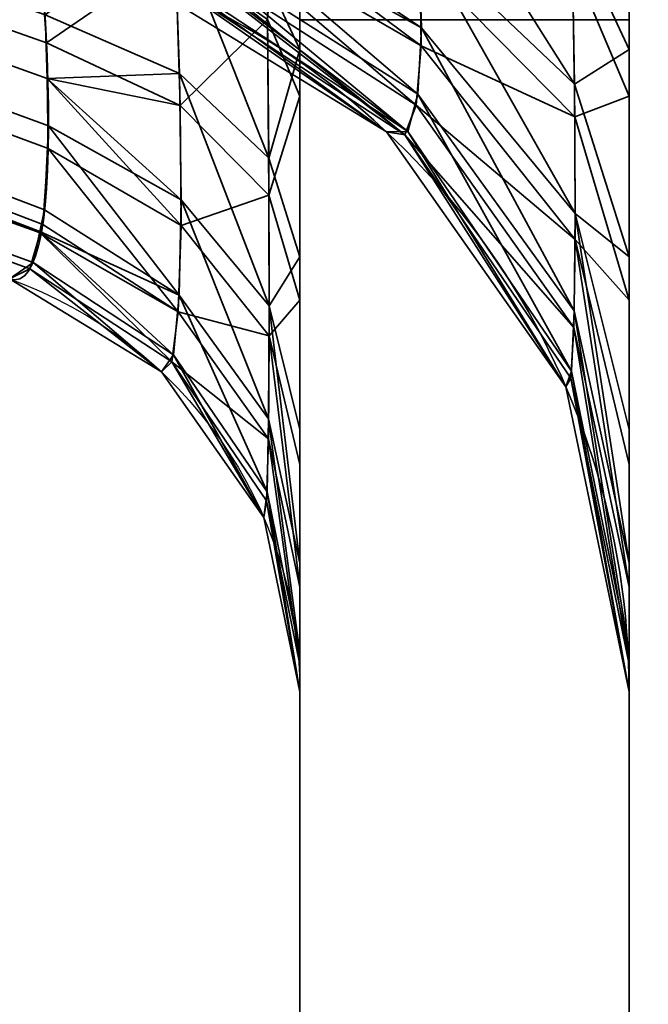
# Model space of a CAD drawing. Header units: millimetres. Extents: x -603 to 3703, y -120 to 193.
# Tile 281 of 656: x 1009.61 to 1011.04, y -42.69 to -40.45. Entities that reach past the tile are written whole.
import ezdxf

# ---------------------------------------------------------------- set-up
doc = ezdxf.new("R2010")
doc.units = ezdxf.units.MM
doc.layers.add('152', color=7, linetype='Continuous', true_color=0xffffff)

# ---------------------------------------------------------------- blocks, each defined once
blk = doc.blocks.new('UG_SURFACE_087')
at = {"layer": '152', "color": 252, "linetype": 'Continuous', "lineweight": 35}
for points in [[(1011, -46.92, 2022.5), (1011, 14.42, 2022.5), (1011, 14.42, -7), (1011, -46.92, -7)], [(1011, 14.42, 2022.5), (1011, -46.92, 2022.5), (1012.5, -46.92, 2020.9999), (1012.5, 14.42, 2020.9999)], [(1012.5, 14.42, -7), (1012.5, -46.92, -7), (1011, -46.92, -7), (1011, 14.42, -7)]]:
    blk.add_3dface(points, dxfattribs=at)
blk = doc.blocks.new('UG_SURFACE_088')
at = {"layer": '152', "color": 252, "linetype": 'Continuous', "lineweight": 35}
for points in [[(1011, -46.92, 2022.5), (1011, 14.42, 2022.5), (1011, 14.42, -7), (1011, -46.92, -7)], [(1011, 14.42, 2022.5), (1011, -46.92, 2022.5), (1012.5, -46.92, 2020.9999), (1012.5, 14.42, 2020.9999)], [(1012.5, 14.42, -7), (1012.5, -46.92, -7), (1011, -46.92, -7), (1011, 14.42, -7)]]:
    blk.add_3dface(points, dxfattribs=at)
blk = doc.blocks.new('UG_SURFACE_089')
at = {"layer": '152', "color": 252, "linetype": 'Continuous', "lineweight": 35}
for points in [[(1011, -46.92, 2022.5), (1989, -46.92, 2022.5), (1989, 14.42, 2022.5), (1011, 14.42, 2022.5)], [(1011, -46.92, 2022.5), (1011, 14.42, 2022.5), (1012.5, 14.42, 2020.9999), (1012.5, -46.92, 2020.9999)], [(957.5, -35, 2076), (957.5, -46.92, 2076), (2042.5, -46.92, 2076), (2042.5, -35, 2076)], [(959, -35, 2074.5001), (2040.9999, -35, 2074.5001), (2040.9999, -46.92, 2074.5001), (959, -46.92, 2074.5001)]]:
    blk.add_3dface(points, dxfattribs=at)
blk = doc.blocks.new('UG_SURFACE_091')
at = {"layer": '152', "color": 252, "linetype": 'Continuous', "lineweight": 35}
for points in [[(1010.25, -17.25, 1169.5381), (1010.25, -45.7122, 1169.5381), (1010.25, -19.4048, 1173.1852), (1010.25, -18.9952, 1172.8877)], [(1010.25, -45.7122, 1169.5381), (1010.25, -17.25, 1169.5381), (1010.25, -17.25, 1166.2939), (1010.25, -39.3478, 1166.2939)], [(1010.25, -18.7531, 1007.1909), (1010.25, -19.2157, 1006.9851), (1010.25, -40.6226, 1014.0123), (1010.25, -39.4812, 1013.7091)], [(1010.25, -40.6226, 1014.0123), (1010.25, -19.2157, 1006.9851), (1010.25, -19.5545, 1006.6088)], [(1011, -45.8491, 1169.1622), (1011, -19.2197, 1169.1622), (1011, -19.3011, 1172.2006), (1011, -19.9638, 1172.682)], [(1011, -39.3478, 1166.2939), (1011, -19.2197, 1166.2939), (1011, -19.2197, 1169.1622), (1011, -45.8491, 1169.1622)], [(1010.25, -19.658, 1173.6238), (1010.25, -19.4048, 1173.1852), (1010.25, -45.7122, 1169.5381)], [(1010.25, -19.5545, 1174.6088), (1010.25, -19.7109, 1174.1272), (1010.25, -45.7122, 1169.5381), (1010.25, -40.4485, 1184)], [(1010.25, -40.6226, 1014.0123), (1010.25, -19.5545, 1006.6088), (1010.25, -19.7109, 1006.1272), (1010.25, -45.3736, 1014.5735)], [(1010.25, -45.7122, 1169.5381), (1010.25, -19.7109, 1174.1272), (1010.25, -19.658, 1173.6238)], [(1010.25, -19.7109, 1006.1272), (1010.25, -19.658, 1005.6237), (1010.25, -40.4485, 996), (1010.25, -47, 1014.0001)], [(1010.25, -19.7109, 1006.1272), (1010.25, -47, 1014.0001), (1010.25, -47, 1014.25), (1010.25, -45.3736, 1014.5735)], [(1011, -19.9638, 1172.682), (1011, -20.3733, 1173.3913), (1011, -45.8491, 1169.1622)], [(1011, -40.4485, 1184), (1011, -45.8491, 1169.1622), (1011, -20.4589, 1174.2059), (1011, -20.2058, 1174.9848)], [(1011, -20.3733, 1173.3913), (1011, -20.4589, 1174.2059), (1011, -45.8491, 1169.1622)], [(1011, -20.3733, 1005.3914), (1011, -20.4589, 1006.2059), (1011, -47, 1014.0001), (1011, -40.4485, 996)], [(1011, -45.3736, 1014.5735), (1011, -20.4589, 1006.2059), (1011, -40.0742, 1013.7997)], [(1011, -45.3736, 1014.5735), (1011, -47, 1014.25), (1011, -47, 1014.0001), (1011, -20.4589, 1006.2059)], [(1009.6514, -40.198, 1014.8238), (1009.6726, -40.5016, 1015.0163), (996.0669, -35.6956, 1019.2667)], [(996.0669, -35.6956, 1019.2667), (1009.6639, -40.9151, 1015.5689), (1009.6583, -40.9346, 1015.6351)], [(996.0669, -35.6956, 1019.2667), (1009.6741, -40.5829, 1015.1013), (1009.6767, -40.7418, 1015.2674)], [(1009.6767, -40.7418, 1015.2674), (1009.6639, -40.9151, 1015.5689), (996.0669, -35.6956, 1019.2667)], [(1009.6583, -40.9346, 1015.6351), (996.0955, -36.0625, 1019.7905), (996.0669, -35.6956, 1019.2667)], [(1009.6726, -40.5016, 1015.0163), (1009.6741, -40.5829, 1015.1013), (996.0669, -35.6956, 1019.2667)], [(996.0669, -35.6956, 1160.7332), (1009.6684, -40.8817, 1164.5039), (1009.6773, -40.6908, 1164.7969)], [(996.0669, -35.6956, 1160.7332), (996.0955, -36.0625, 1160.2094), (1009.6575, -40.931, 1164.3629)], [(1009.6575, -40.931, 1164.3629), (1009.6684, -40.8817, 1164.5039), (996.0669, -35.6956, 1160.7332)], [(996.0669, -35.6956, 1160.7332), (1009.6738, -40.5826, 1164.8979), (1009.6694, -40.4376, 1165.0332)], [(1009.6773, -40.6908, 1164.7969), (1009.6738, -40.5826, 1164.8979), (996.0669, -35.6956, 1160.7332)], [(996.0955, -36.0625, 1019.7905), (1009.6346, -41.0167, 1015.9144), (1009.5884, -41.0394, 1016.2971)], [(996.0955, -36.0625, 1019.7905), (1009.6583, -40.9346, 1015.6351), (1009.6346, -41.0167, 1015.9144)], [(1009.5884, -41.0394, 1163.7028), (1009.6419, -41.0022, 1164.1591), (996.0955, -36.0625, 1160.2094)], [(1009.6419, -41.0022, 1164.1591), (1009.6575, -40.931, 1164.3629), (996.0955, -36.0625, 1160.2094)], [(1010.1756, -40.3562, 1165.6972), (1010.25, -40.5162, 1166.0403), (1010.25, -39.3478, 1166.2939)], [(1010.25, -45.7122, 1169.5381), (1010.25, -39.3478, 1166.2939), (1010.25, -40.5162, 1166.0403)], [(1011, -39.3478, 1166.2939), (1011, -40.5162, 1166.0403), (1010.8697, -40.2362, 1165.4398)], [(1011, -40.5162, 1166.0403), (1011, -39.3478, 1166.2939), (1011, -45.8491, 1169.1622)], [(1010.25, -39.4812, 1013.7091), (1010.25, -40.6226, 1014.0123), (1010.1764, -40.4481, 1014.3458)], [(1010.4983, -39.9979, 1164.9288), (1010.8697, -40.2362, 1165.4398), (1010.8756, -40.5954, 1165.2396)], [(1010.8756, -40.5954, 1165.2396), (1010.52, -40.2577, 1164.798), (1010.4983, -39.9979, 1164.9288)], [(1010.8713, -40.3172, 1014.5959), (1011, -40.6226, 1014.0123), (1011, -40.0742, 1013.7997)], [(1011, -40.0742, 1013.7997), (1011, -40.6226, 1014.0123), (1011, -45.3736, 1014.5735)], [(1010.527, -40.4671, 1164.6086), (1009.9977, -40.1721, 1164.3602), (1009.9918, -40.1088, 1164.4167)], [(1009.9918, -40.1088, 1164.4167), (1010.52, -40.2577, 1164.798), (1010.527, -40.4671, 1164.6086)], [(1010.5264, -40.5084, 1015.444), (1010.523, -40.3111, 1015.241), (1009.992, -40.1091, 1015.5828)], [(1009.992, -40.1091, 1015.5828), (1009.9967, -40.201, 1015.6767), (1010.5264, -40.5084, 1015.444)], [(1010.5191, -40.6185, 1164.3671), (1009.982, -40.2774, 1164.1895), (1009.9977, -40.1721, 1164.3602)], [(1009.9977, -40.1721, 1164.3602), (1010.527, -40.4671, 1164.6086), (1010.5191, -40.6185, 1164.3671)], [(1009.6726, -40.5016, 1015.0163), (1009.6514, -40.198, 1014.8238), (1009.9666, -40.2993, 1014.6302)], [(1009.6694, -40.4376, 1165.0332), (1009.9758, -40.5711, 1165.2079), (1009.9633, -40.22, 1165.4052)], [(1009.9633, -40.22, 1165.4052), (1009.9758, -40.5711, 1165.2079), (1010.1789, -40.764, 1165.4602)], [(1010.1789, -40.764, 1165.4602), (1010.1756, -40.3562, 1165.6972), (1009.9633, -40.22, 1165.4052)], [(1009.9967, -40.201, 1015.6767), (1009.9744, -40.2946, 1015.8536), (1010.5152, -40.6436, 1015.6934)], [(1010.5152, -40.6436, 1015.6934), (1010.5264, -40.5084, 1015.444), (1009.9967, -40.201, 1015.6767)], [(1010.8756, -40.5954, 1165.2396), (1010.8697, -40.2362, 1165.4398), (1011, -40.5162, 1166.0403)], [(1010.52, -40.2577, 1164.798), (1010.8756, -40.5954, 1165.2396), (1010.8775, -40.8903, 1164.9649)], [(1010.8775, -40.8903, 1164.9649), (1010.527, -40.4671, 1164.6086), (1010.52, -40.2577, 1164.798)], [(1010.4957, -40.7033, 1164.0801), (1009.9632, -40.301, 1164.1051), (1009.982, -40.2774, 1164.1895)], [(1009.982, -40.2774, 1164.1895), (1010.5191, -40.6185, 1164.3671), (1010.4957, -40.7033, 1164.0801)], [(1009.9666, -40.2993, 1014.6302), (1009.9775, -40.6439, 1014.8485), (1009.6726, -40.5016, 1015.0163)], [(1009.9646, -40.3034, 1015.8936), (1009.923, -40.3402, 1016.0618), (1010.4891, -40.7112, 1015.981)], [(1010.4957, -40.7033, 1164.0801), (1009.9359, -40.335, 1163.9829), (1009.9632, -40.301, 1164.1051)], [(1009.9744, -40.2946, 1015.8536), (1009.9646, -40.3034, 1015.8936), (1010.4891, -40.7112, 1015.981)], [(1009.9775, -40.6439, 1014.8485), (1009.9666, -40.2993, 1014.6302), (1010.1764, -40.4481, 1014.3458)], [(1010.4891, -40.7112, 1015.981), (1010.5152, -40.6436, 1015.6934), (1009.9744, -40.2946, 1015.8536)], [(1010.523, -40.3111, 1015.241), (1010.8764, -40.6699, 1014.8178), (1010.8713, -40.3172, 1014.5959)], [(1010.8764, -40.6699, 1014.8178), (1010.523, -40.3111, 1015.241), (1010.5264, -40.5084, 1015.444)], [(1010.4476, -40.7044, 1163.7028), (1010.4476, -40.7044, 1016.2971), (1009.8423, -40.3336, 1016.2971), (1009.8423, -40.3336, 1163.7028)], [(1010.4476, -40.7044, 1163.7028), (1009.8423, -40.3336, 1163.7028), (1009.9359, -40.335, 1163.9829)], [(1009.923, -40.3402, 1016.0618), (1009.8423, -40.3336, 1016.2971), (1010.4476, -40.7044, 1016.2971)], [(1011, -40.6226, 1014.0123), (1010.8713, -40.3172, 1014.5959), (1010.8764, -40.6699, 1014.8178)], [(1010.4476, -40.7044, 1016.2971), (1010.4891, -40.7112, 1015.981), (1009.923, -40.3402, 1016.0618)], [(1009.9359, -40.335, 1163.9829), (1010.4957, -40.7033, 1164.0801), (1010.4476, -40.7044, 1163.7028)], [(1010.25, -40.5162, 1166.0403), (1010.1756, -40.3562, 1165.6972), (1010.1789, -40.764, 1165.4602)], [(1009.9758, -40.5711, 1165.2079), (1009.6694, -40.4376, 1165.0332), (1009.6738, -40.5826, 1164.8979)], [(1010.1764, -40.4481, 1014.3458), (1010.1794, -40.8489, 1014.6067), (1009.9775, -40.6439, 1014.8485)], [(1010.1794, -40.8489, 1014.6067), (1010.1764, -40.4481, 1014.3458), (1010.25, -40.6226, 1014.0123)], [(1011, -45.8491, 1169.1622), (1011, -40.4485, 1184), (1010.25, -40.4485, 1184), (1010.25, -45.7122, 1169.5381)], [(1011, -47, 1014.0001), (1010.25, -47, 1014.0001), (1010.25, -40.4485, 996), (1011, -40.4485, 996)], [(1010.8753, -41.112, 1164.6239), (1010.5191, -40.6185, 1164.3671), (1010.527, -40.4671, 1164.6086)], [(1010.527, -40.4671, 1164.6086), (1010.8775, -40.8903, 1164.9649), (1010.8753, -41.112, 1164.6239)], [(1009.6741, -40.5829, 1015.1013), (1009.6726, -40.5016, 1015.0163), (1009.9775, -40.6439, 1014.8485)], [(1010.8774, -40.9496, 1015.11), (1010.5264, -40.5084, 1015.444), (1010.5152, -40.6436, 1015.6934)], [(1010.5264, -40.5084, 1015.444), (1010.8774, -40.9496, 1015.11), (1010.8764, -40.6699, 1014.8178)], [(1010.1789, -40.764, 1165.4602), (1010.25, -40.9889, 1165.7544), (1010.25, -40.5162, 1166.0403)], [(1010.25, -43.9948, 1164.5052), (1010.25, -40.5162, 1166.0403), (1010.25, -40.9889, 1165.7544)], [(1010.25, -40.5162, 1166.0403), (1010.25, -43.9948, 1164.5052), (1010.25, -45.3736, 1165.4265), (1010.25, -45.7122, 1169.5381)], [(1011, -40.5162, 1166.0403), (1011, -40.9889, 1165.7544), (1010.8756, -40.5954, 1165.2396)], [(1011, -45.8491, 1169.1622), (1011, -45.3736, 1165.4265), (1011, -43.9948, 1164.5052), (1011, -40.5162, 1166.0403)], [(1011, -40.9889, 1165.7544), (1011, -40.5162, 1166.0403), (1011, -43.9948, 1164.5052)], [(1009.6738, -40.5826, 1164.8979), (1009.9797, -40.8594, 1164.9388), (1009.9758, -40.5711, 1165.2079)], [(1009.9758, -40.5711, 1165.2079), (1009.9797, -40.8594, 1164.9388), (1010.18, -41.1012, 1165.1425)], [(1010.18, -41.1012, 1165.1425), (1010.1789, -40.764, 1165.4602), (1009.9758, -40.5711, 1165.2079)], [(1009.6738, -40.5826, 1164.8979), (1009.6773, -40.6908, 1164.7969), (1009.9797, -40.8594, 1164.9388)], [(1009.9794, -40.9174, 1015.1343), (1009.6767, -40.7418, 1015.2674), (1009.6741, -40.5829, 1015.1013)], [(1009.6741, -40.5829, 1015.1013), (1009.9775, -40.6439, 1014.8485), (1009.9794, -40.9174, 1015.1343)], [(1010.8775, -40.8903, 1164.9649), (1010.8756, -40.5954, 1165.2396), (1011, -40.9889, 1165.7544)], [(1010.25, -40.6226, 1014.0123), (1010.25, -41.0877, 1014.3251), (1010.1794, -40.8489, 1014.6067)], [(1010.25, -45.3736, 1014.5735), (1010.25, -43.9948, 1015.4948), (1010.25, -40.6226, 1014.0123)], [(1010.25, -41.0877, 1014.3251), (1010.25, -40.6226, 1014.0123), (1010.25, -43.9948, 1015.4948)], [(1010.869, -41.2494, 1164.2244), (1010.4957, -40.7033, 1164.0801), (1010.5191, -40.6185, 1164.3671)], [(1010.5191, -40.6185, 1164.3671), (1010.8753, -41.112, 1164.6239), (1010.869, -41.2494, 1164.2244)], [(1010.8764, -40.6699, 1014.8178), (1011, -41.0877, 1014.3251), (1011, -40.6226, 1014.0123)], [(1011, -43.9948, 1015.4948), (1011, -40.6226, 1014.0123), (1011, -41.0877, 1014.3251)], [(1011, -40.6226, 1014.0123), (1011, -43.9948, 1015.4948), (1011, -45.3736, 1014.5735)], [(1009.9794, -40.9174, 1015.1343), (1009.9775, -40.6439, 1014.8485), (1010.1794, -40.8489, 1014.6067)], [(1010.8743, -41.1505, 1015.4607), (1010.5152, -40.6436, 1015.6934), (1010.4891, -40.7112, 1015.981)], [(1010.5152, -40.6436, 1015.6934), (1010.8743, -41.1505, 1015.4607), (1010.8774, -40.9496, 1015.11)], [(1011, -41.0877, 1014.3251), (1010.8764, -40.6699, 1014.8178), (1010.8774, -40.9496, 1015.11)], [(1009.6773, -40.6908, 1164.7969), (1009.6684, -40.8817, 1164.5039), (1009.9752, -41.0766, 1164.6054)], [(1009.9752, -41.0766, 1164.6054), (1009.9797, -40.8594, 1164.9388), (1009.6773, -40.6908, 1164.7969)], [(1010.856, -41.2852, 1163.7028), (1010.4476, -40.7044, 1163.7028), (1010.4957, -40.7033, 1164.0801)], [(1010.856, -41.2852, 1163.7028), (1010.856, -41.2852, 1016.2971), (1010.4476, -40.7044, 1016.2971), (1010.4476, -40.7044, 1163.7028)], [(1010.4891, -40.7112, 1015.981), (1010.4476, -40.7044, 1016.2971), (1010.856, -41.2852, 1016.2971)], [(1010.856, -41.2852, 1016.2971), (1010.8672, -41.2654, 1015.8602), (1010.4891, -40.7112, 1015.981)], [(1010.4891, -40.7112, 1015.981), (1010.8672, -41.2654, 1015.8602), (1010.8743, -41.1505, 1015.4607)], [(1010.4957, -40.7033, 1164.0801), (1010.869, -41.2494, 1164.2244), (1010.856, -41.2852, 1163.7028)], [(1009.9729, -41.1145, 1015.4773), (1009.6639, -40.9151, 1015.5689), (1009.6767, -40.7418, 1015.2674)], [(1009.6767, -40.7418, 1015.2674), (1009.9794, -40.9174, 1015.1343), (1009.9729, -41.1145, 1015.4773)], [(1010.25, -40.9889, 1165.7544), (1010.1789, -40.764, 1165.4602), (1010.18, -41.1012, 1165.1425)], [(1010.1794, -40.8489, 1014.6067), (1010.1799, -41.1696, 1014.9435), (1009.9794, -40.9174, 1015.1343)], [(1010.1799, -41.1696, 1014.9435), (1010.1794, -40.8489, 1014.6067), (1010.25, -41.0877, 1014.3251)], [(1009.9797, -40.8594, 1164.9388), (1009.9752, -41.0766, 1164.6054), (1010.1788, -41.3586, 1164.7521)], [(1010.1788, -41.3586, 1164.7521), (1010.18, -41.1012, 1165.1425), (1009.9797, -40.8594, 1164.9388)], [(1009.9752, -41.0766, 1164.6054), (1009.6684, -40.8817, 1164.5039), (1009.6575, -40.931, 1164.3629)], [(1011, -41.6874, 1164.9233), (1010.8753, -41.112, 1164.6239), (1010.8775, -40.8903, 1164.9649)], [(1011, -40.9889, 1165.7544), (1011, -41.3824, 1165.3793), (1010.8775, -40.8903, 1164.9649)], [(1010.8775, -40.8903, 1164.9649), (1011, -41.3824, 1165.3793), (1011, -41.6874, 1164.9233)], [(1009.6583, -40.9346, 1015.6351), (1009.6639, -40.9151, 1015.5689), (1009.9729, -41.1145, 1015.4773)], [(1009.9729, -41.1145, 1015.4773), (1009.9794, -40.9174, 1015.1343), (1010.1799, -41.1696, 1014.9435)], [(1009.958, -41.2287, 1015.8682), (1009.6346, -41.0167, 1015.9144), (1009.6583, -40.9346, 1015.6351)], [(1009.6575, -40.931, 1164.3629), (1009.6419, -41.0022, 1164.1591), (1009.9618, -41.2126, 1164.2146)], [(1009.6575, -40.931, 1164.3629), (1009.9618, -41.2126, 1164.2146), (1009.9752, -41.0766, 1164.6054)], [(1009.6583, -40.9346, 1015.6351), (1009.9729, -41.1145, 1015.4773), (1009.958, -41.2287, 1015.8682)], [(1010.8774, -40.9496, 1015.11), (1010.8743, -41.1505, 1015.4607), (1011, -41.7424, 1015.1891)], [(1011, -41.7424, 1015.1891), (1011, -41.4628, 1014.7214), (1010.8774, -40.9496, 1015.11)], [(1010.8774, -40.9496, 1015.11), (1011, -41.4628, 1014.7214), (1011, -41.0877, 1014.3251)], [(1009.6419, -41.0022, 1164.1591), (1009.5884, -41.0394, 1163.7028), (1009.9344, -41.2512, 1163.7028)], [(1009.9344, -41.2512, 1163.7028), (1009.9618, -41.2126, 1164.2146), (1009.6419, -41.0022, 1164.1591)], [(1010.18, -41.1012, 1165.1425), (1010.25, -41.3824, 1165.3793), (1010.25, -40.9889, 1165.7544)], [(1010.25, -40.9889, 1165.7544), (1010.25, -41.3824, 1165.3793), (1010.25, -43.9948, 1164.5052)], [(1011, -43.9948, 1164.5052), (1011, -41.3824, 1165.3793), (1011, -40.9889, 1165.7544)], [(1009.9344, -41.2512, 1016.2971), (1009.5884, -41.0394, 1016.2971), (1009.6346, -41.0167, 1015.9144)], [(1009.6346, -41.0167, 1015.9144), (1009.958, -41.2287, 1015.8682), (1009.9344, -41.2512, 1016.2971)], [(1009.9344, -41.2512, 1016.2971), (1009.9344, -41.2512, 1163.7028), (1009.5884, -41.0394, 1163.7028), (1009.5884, -41.0394, 1016.2971)], [(1009.9752, -41.0766, 1164.6054), (1009.9618, -41.2126, 1164.2146), (1010.1751, -41.5247, 1164.297)], [(1010.1751, -41.5247, 1164.297), (1010.1788, -41.3586, 1164.7521), (1009.9752, -41.0766, 1164.6054)], [(1010.25, -41.0877, 1014.3251), (1010.25, -41.4628, 1014.7214), (1010.1799, -41.1696, 1014.9435)], [(1010.25, -41.4628, 1014.7214), (1010.25, -41.0877, 1014.3251), (1010.25, -43.9948, 1015.4948)], [(1011, -43.9948, 1015.4948), (1011, -41.0877, 1014.3251), (1011, -41.4628, 1014.7214)], [(1009.958, -41.2287, 1015.8682), (1009.9729, -41.1145, 1015.4773), (1010.1782, -41.4042, 1015.3444)], [(1010.1799, -41.1696, 1014.9435), (1010.1782, -41.4042, 1015.3444), (1009.9729, -41.1145, 1015.4773)], [(1010.18, -41.1012, 1165.1425), (1010.1788, -41.3586, 1164.7521), (1010.25, -41.6874, 1164.9233)], [(1010.25, -41.6874, 1164.9233), (1010.25, -41.3824, 1165.3793), (1010.18, -41.1012, 1165.1425)], [(1011, -41.8917, 1164.3939), (1010.869, -41.2494, 1164.2244), (1010.8753, -41.112, 1164.6239)], [(1010.8753, -41.112, 1164.6239), (1011, -41.6874, 1164.9233), (1011, -41.8917, 1164.3939)], [(1010.8743, -41.1505, 1015.4607), (1010.8672, -41.2654, 1015.8602), (1011, -41.9186, 1015.718)], [(1011, -41.9186, 1015.718), (1011, -41.7424, 1015.1891), (1010.8743, -41.1505, 1015.4607)], [(1010.25, -41.7424, 1015.1891), (1010.1782, -41.4042, 1015.3444), (1010.1799, -41.1696, 1014.9435)], [(1010.1799, -41.1696, 1014.9435), (1010.25, -41.4628, 1014.7214), (1010.25, -41.7424, 1015.1891)], [(1009.9618, -41.2126, 1164.2146), (1009.9344, -41.2512, 1163.7028), (1010.1677, -41.5831, 1163.7028)], [(1010.1677, -41.5831, 1016.2971), (1009.9344, -41.2512, 1016.2971), (1009.958, -41.2287, 1015.8682)], [(1010.1782, -41.4042, 1015.3444), (1010.1742, -41.5453, 1015.7993), (1009.958, -41.2287, 1015.8682)], [(1009.958, -41.2287, 1015.8682), (1010.1742, -41.5453, 1015.7993), (1010.1677, -41.5831, 1016.2971)], [(1010.1677, -41.5831, 1163.7028), (1010.1751, -41.5247, 1164.297), (1009.9618, -41.2126, 1164.2146)], [(1010.1677, -41.5831, 1016.2971), (1010.1677, -41.5831, 1163.7028), (1009.9344, -41.2512, 1163.7028), (1009.9344, -41.2512, 1016.2971)], [(1011, -41.9804, 1163.7028), (1010.856, -41.2852, 1163.7028), (1010.869, -41.2494, 1164.2244)], [(1010.869, -41.2494, 1164.2244), (1011, -41.8917, 1164.3939), (1011, -41.9804, 1163.7028)], [(1010.8672, -41.2654, 1015.8602), (1010.856, -41.2852, 1016.2971), (1011, -41.9804, 1016.2971)], [(1011, -41.9804, 1016.2971), (1011, -41.9186, 1015.718), (1010.8672, -41.2654, 1015.8602)], [(1011, -41.9804, 1163.7028), (1011, -41.9804, 1016.2971), (1010.856, -41.2852, 1016.2971), (1010.856, -41.2852, 1163.7028)], [(1010.1788, -41.3586, 1164.7521), (1010.1751, -41.5247, 1164.297), (1010.25, -41.8917, 1164.3939)], [(1010.25, -41.8917, 1164.3939), (1010.25, -41.6874, 1164.9233), (1010.1788, -41.3586, 1164.7521)], [(1010.25, -41.3824, 1165.3793), (1010.25, -41.6874, 1164.9233), (1010.25, -43.9948, 1164.5052)], [(1011, -43.9948, 1164.5052), (1011, -41.6874, 1164.9233), (1011, -41.3824, 1165.3793)], [(1010.25, -41.9186, 1015.718), (1010.1742, -41.5453, 1015.7993), (1010.1782, -41.4042, 1015.3444)], [(1010.1782, -41.4042, 1015.3444), (1010.25, -41.7424, 1015.1891), (1010.25, -41.9186, 1015.718)], [(1010.25, -41.7424, 1015.1891), (1010.25, -41.4628, 1014.7214), (1010.25, -43.9948, 1015.4948)], [(1011, -43.9948, 1015.4948), (1011, -41.4628, 1014.7214), (1011, -41.7424, 1015.1891)], [(1010.1751, -41.5247, 1164.297), (1010.1677, -41.5831, 1163.7028), (1010.25, -41.9804, 1163.7028)], [(1010.25, -41.9804, 1016.2971), (1010.1677, -41.5831, 1016.2971), (1010.1742, -41.5453, 1015.7993)], [(1010.1742, -41.5453, 1015.7993), (1010.25, -41.9186, 1015.718), (1010.25, -41.9804, 1016.2971)], [(1010.25, -41.9804, 1163.7028), (1010.25, -41.8917, 1164.3939), (1010.1751, -41.5247, 1164.297)], [(1010.25, -41.9804, 1016.2971), (1010.25, -41.9804, 1163.7028), (1010.1677, -41.5831, 1163.7028), (1010.1677, -41.5831, 1016.2971)], [(1010.25, -41.6874, 1164.9233), (1010.25, -41.8917, 1164.3939), (1010.25, -43.9948, 1164.5052)], [(1011, -43.9948, 1164.5052), (1011, -41.8917, 1164.3939), (1011, -41.6874, 1164.9233)], [(1010.25, -41.9186, 1015.718), (1010.25, -41.7424, 1015.1891), (1010.25, -43.9948, 1015.4948)], [(1011, -43.9948, 1015.4948), (1011, -41.7424, 1015.1891), (1011, -41.9186, 1015.718)], [(1010.25, -41.8917, 1164.3939), (1010.25, -41.9804, 1163.7028), (1010.25, -43.0735, 1163.1263), (1010.25, -43.9948, 1164.5052)], [(1011, -43.9948, 1164.5052), (1011, -43.0735, 1163.1263), (1011, -41.9804, 1163.7028), (1011, -41.8917, 1164.3939)], [(1010.25, -43.9948, 1015.4948), (1010.25, -43.0735, 1016.8736), (1010.25, -41.9804, 1016.2971), (1010.25, -41.9186, 1015.718)], [(1011, -41.9186, 1015.718), (1011, -41.9804, 1016.2971), (1011, -43.0735, 1016.8736), (1011, -43.9948, 1015.4948)], [(1010.25, -41.9804, 1016.2971), (1010.25, -43.0735, 1016.8736), (1010.25, -42.75, 1018.5)], [(1010.25, -42.75, 1018.5), (1010.25, -42.75, 1161.5), (1010.25, -41.9804, 1163.7028), (1010.25, -41.9804, 1016.2971)], [(1010.25, -42.75, 1161.5), (1010.25, -43.0735, 1163.1263), (1010.25, -41.9804, 1163.7028)], [(1011, -41.9804, 1016.2971), (1011, -41.9804, 1163.7028), (1011, -42.75, 1161.5), (1011, -42.75, 1018.5)], [(1011, -41.9804, 1163.7028), (1011, -43.0735, 1163.1263), (1011, -42.75, 1161.5)], [(1011, -42.75, 1018.5), (1011, -43.0735, 1016.8736), (1011, -41.9804, 1016.2971)]]:
    blk.add_3dface(points, dxfattribs=at)
blk = doc.blocks.new('UG_SURFACE_095')
at = {"layer": '152', "color": 252, "linetype": 'Continuous', "lineweight": 35}
for points in [[(1010.25, -17.25, 1169.5381), (1010.25, -45.7122, 1169.5381), (1010.25, -19.4048, 1173.1852), (1010.25, -18.9952, 1172.8877)], [(1010.25, -45.7122, 1169.5381), (1010.25, -17.25, 1169.5381), (1010.25, -17.25, 1166.2939), (1010.25, -39.3478, 1166.2939)], [(1010.25, -18.7531, 1007.1909), (1010.25, -19.2157, 1006.9851), (1010.25, -40.6226, 1014.0123), (1010.25, -39.4812, 1013.7091)], [(1010.25, -40.6226, 1014.0123), (1010.25, -19.2157, 1006.9851), (1010.25, -19.5545, 1006.6088)], [(1011, -45.8491, 1169.1622), (1011, -19.2197, 1169.1622), (1011, -19.3011, 1172.2006), (1011, -19.9638, 1172.682)], [(1011, -39.3478, 1166.2939), (1011, -19.2197, 1166.2939), (1011, -19.2197, 1169.1622), (1011, -45.8491, 1169.1622)], [(1010.25, -19.658, 1173.6238), (1010.25, -19.4048, 1173.1852), (1010.25, -45.7122, 1169.5381)], [(1010.25, -19.5545, 1174.6088), (1010.25, -19.7109, 1174.1272), (1010.25, -45.7122, 1169.5381), (1010.25, -40.4485, 1184)], [(1010.25, -40.6226, 1014.0123), (1010.25, -19.5545, 1006.6088), (1010.25, -19.7109, 1006.1272), (1010.25, -45.3736, 1014.5735)], [(1010.25, -45.7122, 1169.5381), (1010.25, -19.7109, 1174.1272), (1010.25, -19.658, 1173.6238)], [(1010.25, -19.7109, 1006.1272), (1010.25, -19.658, 1005.6237), (1010.25, -40.4485, 996), (1010.25, -47, 1014.0001)], [(1010.25, -19.7109, 1006.1272), (1010.25, -47, 1014.0001), (1010.25, -47, 1014.25), (1010.25, -45.3736, 1014.5735)], [(1011, -19.9638, 1172.682), (1011, -20.3733, 1173.3913), (1011, -45.8491, 1169.1622)], [(1011, -40.4485, 1184), (1011, -45.8491, 1169.1622), (1011, -20.4589, 1174.2059), (1011, -20.2058, 1174.9848)], [(1011, -20.3733, 1173.3913), (1011, -20.4589, 1174.2059), (1011, -45.8491, 1169.1622)], [(1011, -20.3733, 1005.3914), (1011, -20.4589, 1006.2059), (1011, -47, 1014.0001), (1011, -40.4485, 996)], [(1011, -45.3736, 1014.5735), (1011, -20.4589, 1006.2059), (1011, -40.0742, 1013.7997)], [(1011, -45.3736, 1014.5735), (1011, -47, 1014.25), (1011, -47, 1014.0001), (1011, -20.4589, 1006.2059)], [(1009.6514, -40.198, 1014.8238), (1009.6726, -40.5016, 1015.0163), (996.0669, -35.6956, 1019.2667)], [(996.0669, -35.6956, 1019.2667), (1009.6639, -40.9151, 1015.5689), (1009.6583, -40.9346, 1015.6351)], [(996.0669, -35.6956, 1019.2667), (1009.6741, -40.5829, 1015.1013), (1009.6767, -40.7418, 1015.2674)], [(1009.6767, -40.7418, 1015.2674), (1009.6639, -40.9151, 1015.5689), (996.0669, -35.6956, 1019.2667)], [(1009.6583, -40.9346, 1015.6351), (996.0955, -36.0625, 1019.7905), (996.0669, -35.6956, 1019.2667)], [(1009.6726, -40.5016, 1015.0163), (1009.6741, -40.5829, 1015.1013), (996.0669, -35.6956, 1019.2667)], [(996.0669, -35.6956, 1160.7332), (1009.6684, -40.8817, 1164.5039), (1009.6773, -40.6908, 1164.7969)], [(996.0669, -35.6956, 1160.7332), (996.0955, -36.0625, 1160.2094), (1009.6575, -40.931, 1164.3629)], [(1009.6575, -40.931, 1164.3629), (1009.6684, -40.8817, 1164.5039), (996.0669, -35.6956, 1160.7332)], [(996.0669, -35.6956, 1160.7332), (1009.6738, -40.5826, 1164.8979), (1009.6694, -40.4376, 1165.0332)], [(1009.6773, -40.6908, 1164.7969), (1009.6738, -40.5826, 1164.8979), (996.0669, -35.6956, 1160.7332)], [(996.0955, -36.0625, 1019.7905), (1009.6346, -41.0167, 1015.9144), (1009.5884, -41.0394, 1016.2971)], [(996.0955, -36.0625, 1019.7905), (1009.6583, -40.9346, 1015.6351), (1009.6346, -41.0167, 1015.9144)], [(1009.5884, -41.0394, 1163.7028), (1009.6419, -41.0022, 1164.1591), (996.0955, -36.0625, 1160.2094)], [(1009.6419, -41.0022, 1164.1591), (1009.6575, -40.931, 1164.3629), (996.0955, -36.0625, 1160.2094)], [(1010.1756, -40.3562, 1165.6972), (1010.25, -40.5162, 1166.0403), (1010.25, -39.3478, 1166.2939)], [(1010.25, -45.7122, 1169.5381), (1010.25, -39.3478, 1166.2939), (1010.25, -40.5162, 1166.0403)], [(1011, -39.3478, 1166.2939), (1011, -40.5162, 1166.0403), (1010.8697, -40.2362, 1165.4398)], [(1011, -40.5162, 1166.0403), (1011, -39.3478, 1166.2939), (1011, -45.8491, 1169.1622)], [(1010.25, -39.4812, 1013.7091), (1010.25, -40.6226, 1014.0123), (1010.1764, -40.4481, 1014.3458)], [(1010.4983, -39.9979, 1164.9288), (1010.8697, -40.2362, 1165.4398), (1010.8756, -40.5954, 1165.2396)], [(1010.8756, -40.5954, 1165.2396), (1010.52, -40.2577, 1164.798), (1010.4983, -39.9979, 1164.9288)], [(1010.8713, -40.3172, 1014.5959), (1011, -40.6226, 1014.0123), (1011, -40.0742, 1013.7997)], [(1011, -40.0742, 1013.7997), (1011, -40.6226, 1014.0123), (1011, -45.3736, 1014.5735)], [(1010.527, -40.4671, 1164.6086), (1009.9977, -40.1721, 1164.3602), (1009.9918, -40.1088, 1164.4167)], [(1009.9918, -40.1088, 1164.4167), (1010.52, -40.2577, 1164.798), (1010.527, -40.4671, 1164.6086)], [(1010.5264, -40.5084, 1015.444), (1010.523, -40.3111, 1015.241), (1009.992, -40.1091, 1015.5828)], [(1009.992, -40.1091, 1015.5828), (1009.9967, -40.201, 1015.6767), (1010.5264, -40.5084, 1015.444)], [(1010.5191, -40.6185, 1164.3671), (1009.982, -40.2774, 1164.1895), (1009.9977, -40.1721, 1164.3602)], [(1009.9977, -40.1721, 1164.3602), (1010.527, -40.4671, 1164.6086), (1010.5191, -40.6185, 1164.3671)], [(1009.6726, -40.5016, 1015.0163), (1009.6514, -40.198, 1014.8238), (1009.9666, -40.2993, 1014.6302)], [(1009.6694, -40.4376, 1165.0332), (1009.9758, -40.5711, 1165.2079), (1009.9633, -40.22, 1165.4052)], [(1009.9633, -40.22, 1165.4052), (1009.9758, -40.5711, 1165.2079), (1010.1789, -40.764, 1165.4602)], [(1010.1789, -40.764, 1165.4602), (1010.1756, -40.3562, 1165.6972), (1009.9633, -40.22, 1165.4052)], [(1009.9967, -40.201, 1015.6767), (1009.9744, -40.2946, 1015.8536), (1010.5152, -40.6436, 1015.6934)], [(1010.5152, -40.6436, 1015.6934), (1010.5264, -40.5084, 1015.444), (1009.9967, -40.201, 1015.6767)], [(1010.8756, -40.5954, 1165.2396), (1010.8697, -40.2362, 1165.4398), (1011, -40.5162, 1166.0403)], [(1010.52, -40.2577, 1164.798), (1010.8756, -40.5954, 1165.2396), (1010.8775, -40.8903, 1164.9649)], [(1010.8775, -40.8903, 1164.9649), (1010.527, -40.4671, 1164.6086), (1010.52, -40.2577, 1164.798)], [(1010.4957, -40.7033, 1164.0801), (1009.9632, -40.301, 1164.1051), (1009.982, -40.2774, 1164.1895)], [(1009.982, -40.2774, 1164.1895), (1010.5191, -40.6185, 1164.3671), (1010.4957, -40.7033, 1164.0801)], [(1009.9666, -40.2993, 1014.6302), (1009.9775, -40.6439, 1014.8485), (1009.6726, -40.5016, 1015.0163)], [(1009.9646, -40.3034, 1015.8936), (1009.923, -40.3402, 1016.0618), (1010.4891, -40.7112, 1015.981)], [(1010.4957, -40.7033, 1164.0801), (1009.9359, -40.335, 1163.9829), (1009.9632, -40.301, 1164.1051)], [(1009.9744, -40.2946, 1015.8536), (1009.9646, -40.3034, 1015.8936), (1010.4891, -40.7112, 1015.981)], [(1009.9775, -40.6439, 1014.8485), (1009.9666, -40.2993, 1014.6302), (1010.1764, -40.4481, 1014.3458)], [(1010.4891, -40.7112, 1015.981), (1010.5152, -40.6436, 1015.6934), (1009.9744, -40.2946, 1015.8536)], [(1010.523, -40.3111, 1015.241), (1010.8764, -40.6699, 1014.8178), (1010.8713, -40.3172, 1014.5959)], [(1010.8764, -40.6699, 1014.8178), (1010.523, -40.3111, 1015.241), (1010.5264, -40.5084, 1015.444)], [(1010.4476, -40.7044, 1163.7028), (1010.4476, -40.7044, 1016.2971), (1009.8423, -40.3336, 1016.2971), (1009.8423, -40.3336, 1163.7028)], [(1010.4476, -40.7044, 1163.7028), (1009.8423, -40.3336, 1163.7028), (1009.9359, -40.335, 1163.9829)], [(1009.923, -40.3402, 1016.0618), (1009.8423, -40.3336, 1016.2971), (1010.4476, -40.7044, 1016.2971)], [(1011, -40.6226, 1014.0123), (1010.8713, -40.3172, 1014.5959), (1010.8764, -40.6699, 1014.8178)], [(1010.4476, -40.7044, 1016.2971), (1010.4891, -40.7112, 1015.981), (1009.923, -40.3402, 1016.0618)], [(1009.9359, -40.335, 1163.9829), (1010.4957, -40.7033, 1164.0801), (1010.4476, -40.7044, 1163.7028)], [(1010.25, -40.5162, 1166.0403), (1010.1756, -40.3562, 1165.6972), (1010.1789, -40.764, 1165.4602)], [(1009.9758, -40.5711, 1165.2079), (1009.6694, -40.4376, 1165.0332), (1009.6738, -40.5826, 1164.8979)], [(1010.1764, -40.4481, 1014.3458), (1010.1794, -40.8489, 1014.6067), (1009.9775, -40.6439, 1014.8485)], [(1010.1794, -40.8489, 1014.6067), (1010.1764, -40.4481, 1014.3458), (1010.25, -40.6226, 1014.0123)], [(1011, -45.8491, 1169.1622), (1011, -40.4485, 1184), (1010.25, -40.4485, 1184), (1010.25, -45.7122, 1169.5381)], [(1011, -47, 1014.0001), (1010.25, -47, 1014.0001), (1010.25, -40.4485, 996), (1011, -40.4485, 996)], [(1010.8753, -41.112, 1164.6239), (1010.5191, -40.6185, 1164.3671), (1010.527, -40.4671, 1164.6086)], [(1010.527, -40.4671, 1164.6086), (1010.8775, -40.8903, 1164.9649), (1010.8753, -41.112, 1164.6239)], [(1009.6741, -40.5829, 1015.1013), (1009.6726, -40.5016, 1015.0163), (1009.9775, -40.6439, 1014.8485)], [(1010.8774, -40.9496, 1015.11), (1010.5264, -40.5084, 1015.444), (1010.5152, -40.6436, 1015.6934)], [(1010.5264, -40.5084, 1015.444), (1010.8774, -40.9496, 1015.11), (1010.8764, -40.6699, 1014.8178)], [(1010.1789, -40.764, 1165.4602), (1010.25, -40.9889, 1165.7544), (1010.25, -40.5162, 1166.0403)], [(1010.25, -43.9948, 1164.5052), (1010.25, -40.5162, 1166.0403), (1010.25, -40.9889, 1165.7544)], [(1010.25, -40.5162, 1166.0403), (1010.25, -43.9948, 1164.5052), (1010.25, -45.3736, 1165.4265), (1010.25, -45.7122, 1169.5381)], [(1011, -40.5162, 1166.0403), (1011, -40.9889, 1165.7544), (1010.8756, -40.5954, 1165.2396)], [(1011, -45.8491, 1169.1622), (1011, -45.3736, 1165.4265), (1011, -43.9948, 1164.5052), (1011, -40.5162, 1166.0403)], [(1011, -40.9889, 1165.7544), (1011, -40.5162, 1166.0403), (1011, -43.9948, 1164.5052)], [(1009.6738, -40.5826, 1164.8979), (1009.9797, -40.8594, 1164.9388), (1009.9758, -40.5711, 1165.2079)], [(1009.9758, -40.5711, 1165.2079), (1009.9797, -40.8594, 1164.9388), (1010.18, -41.1012, 1165.1425)], [(1010.18, -41.1012, 1165.1425), (1010.1789, -40.764, 1165.4602), (1009.9758, -40.5711, 1165.2079)], [(1009.6738, -40.5826, 1164.8979), (1009.6773, -40.6908, 1164.7969), (1009.9797, -40.8594, 1164.9388)], [(1009.9794, -40.9174, 1015.1343), (1009.6767, -40.7418, 1015.2674), (1009.6741, -40.5829, 1015.1013)], [(1009.6741, -40.5829, 1015.1013), (1009.9775, -40.6439, 1014.8485), (1009.9794, -40.9174, 1015.1343)], [(1010.8775, -40.8903, 1164.9649), (1010.8756, -40.5954, 1165.2396), (1011, -40.9889, 1165.7544)], [(1010.25, -40.6226, 1014.0123), (1010.25, -41.0877, 1014.3251), (1010.1794, -40.8489, 1014.6067)], [(1010.25, -45.3736, 1014.5735), (1010.25, -43.9948, 1015.4948), (1010.25, -40.6226, 1014.0123)], [(1010.25, -41.0877, 1014.3251), (1010.25, -40.6226, 1014.0123), (1010.25, -43.9948, 1015.4948)], [(1010.869, -41.2494, 1164.2244), (1010.4957, -40.7033, 1164.0801), (1010.5191, -40.6185, 1164.3671)], [(1010.5191, -40.6185, 1164.3671), (1010.8753, -41.112, 1164.6239), (1010.869, -41.2494, 1164.2244)], [(1010.8764, -40.6699, 1014.8178), (1011, -41.0877, 1014.3251), (1011, -40.6226, 1014.0123)], [(1011, -43.9948, 1015.4948), (1011, -40.6226, 1014.0123), (1011, -41.0877, 1014.3251)], [(1011, -40.6226, 1014.0123), (1011, -43.9948, 1015.4948), (1011, -45.3736, 1014.5735)], [(1009.9794, -40.9174, 1015.1343), (1009.9775, -40.6439, 1014.8485), (1010.1794, -40.8489, 1014.6067)], [(1010.8743, -41.1505, 1015.4607), (1010.5152, -40.6436, 1015.6934), (1010.4891, -40.7112, 1015.981)], [(1010.5152, -40.6436, 1015.6934), (1010.8743, -41.1505, 1015.4607), (1010.8774, -40.9496, 1015.11)], [(1011, -41.0877, 1014.3251), (1010.8764, -40.6699, 1014.8178), (1010.8774, -40.9496, 1015.11)], [(1009.6773, -40.6908, 1164.7969), (1009.6684, -40.8817, 1164.5039), (1009.9752, -41.0766, 1164.6054)], [(1009.9752, -41.0766, 1164.6054), (1009.9797, -40.8594, 1164.9388), (1009.6773, -40.6908, 1164.7969)], [(1010.856, -41.2852, 1163.7028), (1010.4476, -40.7044, 1163.7028), (1010.4957, -40.7033, 1164.0801)], [(1010.856, -41.2852, 1163.7028), (1010.856, -41.2852, 1016.2971), (1010.4476, -40.7044, 1016.2971), (1010.4476, -40.7044, 1163.7028)], [(1010.4891, -40.7112, 1015.981), (1010.4476, -40.7044, 1016.2971), (1010.856, -41.2852, 1016.2971)], [(1010.856, -41.2852, 1016.2971), (1010.8672, -41.2654, 1015.8602), (1010.4891, -40.7112, 1015.981)], [(1010.4891, -40.7112, 1015.981), (1010.8672, -41.2654, 1015.8602), (1010.8743, -41.1505, 1015.4607)], [(1010.4957, -40.7033, 1164.0801), (1010.869, -41.2494, 1164.2244), (1010.856, -41.2852, 1163.7028)], [(1009.9729, -41.1145, 1015.4773), (1009.6639, -40.9151, 1015.5689), (1009.6767, -40.7418, 1015.2674)], [(1009.6767, -40.7418, 1015.2674), (1009.9794, -40.9174, 1015.1343), (1009.9729, -41.1145, 1015.4773)], [(1010.25, -40.9889, 1165.7544), (1010.1789, -40.764, 1165.4602), (1010.18, -41.1012, 1165.1425)], [(1010.1794, -40.8489, 1014.6067), (1010.1799, -41.1696, 1014.9435), (1009.9794, -40.9174, 1015.1343)], [(1010.1799, -41.1696, 1014.9435), (1010.1794, -40.8489, 1014.6067), (1010.25, -41.0877, 1014.3251)], [(1009.9797, -40.8594, 1164.9388), (1009.9752, -41.0766, 1164.6054), (1010.1788, -41.3586, 1164.7521)], [(1010.1788, -41.3586, 1164.7521), (1010.18, -41.1012, 1165.1425), (1009.9797, -40.8594, 1164.9388)], [(1009.9752, -41.0766, 1164.6054), (1009.6684, -40.8817, 1164.5039), (1009.6575, -40.931, 1164.3629)], [(1011, -41.6874, 1164.9233), (1010.8753, -41.112, 1164.6239), (1010.8775, -40.8903, 1164.9649)], [(1011, -40.9889, 1165.7544), (1011, -41.3824, 1165.3793), (1010.8775, -40.8903, 1164.9649)], [(1010.8775, -40.8903, 1164.9649), (1011, -41.3824, 1165.3793), (1011, -41.6874, 1164.9233)], [(1009.6583, -40.9346, 1015.6351), (1009.6639, -40.9151, 1015.5689), (1009.9729, -41.1145, 1015.4773)], [(1009.9729, -41.1145, 1015.4773), (1009.9794, -40.9174, 1015.1343), (1010.1799, -41.1696, 1014.9435)], [(1009.958, -41.2287, 1015.8682), (1009.6346, -41.0167, 1015.9144), (1009.6583, -40.9346, 1015.6351)], [(1009.6575, -40.931, 1164.3629), (1009.6419, -41.0022, 1164.1591), (1009.9618, -41.2126, 1164.2146)], [(1009.6575, -40.931, 1164.3629), (1009.9618, -41.2126, 1164.2146), (1009.9752, -41.0766, 1164.6054)], [(1009.6583, -40.9346, 1015.6351), (1009.9729, -41.1145, 1015.4773), (1009.958, -41.2287, 1015.8682)], [(1010.8774, -40.9496, 1015.11), (1010.8743, -41.1505, 1015.4607), (1011, -41.7424, 1015.1891)], [(1011, -41.7424, 1015.1891), (1011, -41.4628, 1014.7214), (1010.8774, -40.9496, 1015.11)], [(1010.8774, -40.9496, 1015.11), (1011, -41.4628, 1014.7214), (1011, -41.0877, 1014.3251)], [(1009.6419, -41.0022, 1164.1591), (1009.5884, -41.0394, 1163.7028), (1009.9344, -41.2512, 1163.7028)], [(1009.9344, -41.2512, 1163.7028), (1009.9618, -41.2126, 1164.2146), (1009.6419, -41.0022, 1164.1591)], [(1010.18, -41.1012, 1165.1425), (1010.25, -41.3824, 1165.3793), (1010.25, -40.9889, 1165.7544)], [(1010.25, -40.9889, 1165.7544), (1010.25, -41.3824, 1165.3793), (1010.25, -43.9948, 1164.5052)], [(1011, -43.9948, 1164.5052), (1011, -41.3824, 1165.3793), (1011, -40.9889, 1165.7544)], [(1009.9344, -41.2512, 1016.2971), (1009.5884, -41.0394, 1016.2971), (1009.6346, -41.0167, 1015.9144)], [(1009.6346, -41.0167, 1015.9144), (1009.958, -41.2287, 1015.8682), (1009.9344, -41.2512, 1016.2971)], [(1009.9344, -41.2512, 1016.2971), (1009.9344, -41.2512, 1163.7028), (1009.5884, -41.0394, 1163.7028), (1009.5884, -41.0394, 1016.2971)], [(1009.9752, -41.0766, 1164.6054), (1009.9618, -41.2126, 1164.2146), (1010.1751, -41.5247, 1164.297)], [(1010.1751, -41.5247, 1164.297), (1010.1788, -41.3586, 1164.7521), (1009.9752, -41.0766, 1164.6054)], [(1010.25, -41.0877, 1014.3251), (1010.25, -41.4628, 1014.7214), (1010.1799, -41.1696, 1014.9435)], [(1010.25, -41.4628, 1014.7214), (1010.25, -41.0877, 1014.3251), (1010.25, -43.9948, 1015.4948)], [(1011, -43.9948, 1015.4948), (1011, -41.0877, 1014.3251), (1011, -41.4628, 1014.7214)], [(1009.958, -41.2287, 1015.8682), (1009.9729, -41.1145, 1015.4773), (1010.1782, -41.4042, 1015.3444)], [(1010.1799, -41.1696, 1014.9435), (1010.1782, -41.4042, 1015.3444), (1009.9729, -41.1145, 1015.4773)], [(1010.18, -41.1012, 1165.1425), (1010.1788, -41.3586, 1164.7521), (1010.25, -41.6874, 1164.9233)], [(1010.25, -41.6874, 1164.9233), (1010.25, -41.3824, 1165.3793), (1010.18, -41.1012, 1165.1425)], [(1011, -41.8917, 1164.3939), (1010.869, -41.2494, 1164.2244), (1010.8753, -41.112, 1164.6239)], [(1010.8753, -41.112, 1164.6239), (1011, -41.6874, 1164.9233), (1011, -41.8917, 1164.3939)], [(1010.8743, -41.1505, 1015.4607), (1010.8672, -41.2654, 1015.8602), (1011, -41.9186, 1015.718)], [(1011, -41.9186, 1015.718), (1011, -41.7424, 1015.1891), (1010.8743, -41.1505, 1015.4607)], [(1010.25, -41.7424, 1015.1891), (1010.1782, -41.4042, 1015.3444), (1010.1799, -41.1696, 1014.9435)], [(1010.1799, -41.1696, 1014.9435), (1010.25, -41.4628, 1014.7214), (1010.25, -41.7424, 1015.1891)], [(1009.9618, -41.2126, 1164.2146), (1009.9344, -41.2512, 1163.7028), (1010.1677, -41.5831, 1163.7028)], [(1010.1677, -41.5831, 1016.2971), (1009.9344, -41.2512, 1016.2971), (1009.958, -41.2287, 1015.8682)], [(1010.1782, -41.4042, 1015.3444), (1010.1742, -41.5453, 1015.7993), (1009.958, -41.2287, 1015.8682)], [(1009.958, -41.2287, 1015.8682), (1010.1742, -41.5453, 1015.7993), (1010.1677, -41.5831, 1016.2971)], [(1010.1677, -41.5831, 1163.7028), (1010.1751, -41.5247, 1164.297), (1009.9618, -41.2126, 1164.2146)], [(1010.1677, -41.5831, 1016.2971), (1010.1677, -41.5831, 1163.7028), (1009.9344, -41.2512, 1163.7028), (1009.9344, -41.2512, 1016.2971)], [(1011, -41.9804, 1163.7028), (1010.856, -41.2852, 1163.7028), (1010.869, -41.2494, 1164.2244)], [(1010.869, -41.2494, 1164.2244), (1011, -41.8917, 1164.3939), (1011, -41.9804, 1163.7028)], [(1010.8672, -41.2654, 1015.8602), (1010.856, -41.2852, 1016.2971), (1011, -41.9804, 1016.2971)], [(1011, -41.9804, 1016.2971), (1011, -41.9186, 1015.718), (1010.8672, -41.2654, 1015.8602)], [(1011, -41.9804, 1163.7028), (1011, -41.9804, 1016.2971), (1010.856, -41.2852, 1016.2971), (1010.856, -41.2852, 1163.7028)], [(1010.1788, -41.3586, 1164.7521), (1010.1751, -41.5247, 1164.297), (1010.25, -41.8917, 1164.3939)], [(1010.25, -41.8917, 1164.3939), (1010.25, -41.6874, 1164.9233), (1010.1788, -41.3586, 1164.7521)], [(1010.25, -41.3824, 1165.3793), (1010.25, -41.6874, 1164.9233), (1010.25, -43.9948, 1164.5052)], [(1011, -43.9948, 1164.5052), (1011, -41.6874, 1164.9233), (1011, -41.3824, 1165.3793)], [(1010.25, -41.9186, 1015.718), (1010.1742, -41.5453, 1015.7993), (1010.1782, -41.4042, 1015.3444)], [(1010.1782, -41.4042, 1015.3444), (1010.25, -41.7424, 1015.1891), (1010.25, -41.9186, 1015.718)], [(1010.25, -41.7424, 1015.1891), (1010.25, -41.4628, 1014.7214), (1010.25, -43.9948, 1015.4948)], [(1011, -43.9948, 1015.4948), (1011, -41.4628, 1014.7214), (1011, -41.7424, 1015.1891)], [(1010.1751, -41.5247, 1164.297), (1010.1677, -41.5831, 1163.7028), (1010.25, -41.9804, 1163.7028)], [(1010.25, -41.9804, 1016.2971), (1010.1677, -41.5831, 1016.2971), (1010.1742, -41.5453, 1015.7993)], [(1010.1742, -41.5453, 1015.7993), (1010.25, -41.9186, 1015.718), (1010.25, -41.9804, 1016.2971)], [(1010.25, -41.9804, 1163.7028), (1010.25, -41.8917, 1164.3939), (1010.1751, -41.5247, 1164.297)], [(1010.25, -41.9804, 1016.2971), (1010.25, -41.9804, 1163.7028), (1010.1677, -41.5831, 1163.7028), (1010.1677, -41.5831, 1016.2971)], [(1010.25, -41.6874, 1164.9233), (1010.25, -41.8917, 1164.3939), (1010.25, -43.9948, 1164.5052)], [(1011, -43.9948, 1164.5052), (1011, -41.8917, 1164.3939), (1011, -41.6874, 1164.9233)], [(1010.25, -41.9186, 1015.718), (1010.25, -41.7424, 1015.1891), (1010.25, -43.9948, 1015.4948)], [(1011, -43.9948, 1015.4948), (1011, -41.7424, 1015.1891), (1011, -41.9186, 1015.718)], [(1010.25, -41.8917, 1164.3939), (1010.25, -41.9804, 1163.7028), (1010.25, -43.0735, 1163.1263), (1010.25, -43.9948, 1164.5052)], [(1011, -43.9948, 1164.5052), (1011, -43.0735, 1163.1263), (1011, -41.9804, 1163.7028), (1011, -41.8917, 1164.3939)], [(1010.25, -43.9948, 1015.4948), (1010.25, -43.0735, 1016.8736), (1010.25, -41.9804, 1016.2971), (1010.25, -41.9186, 1015.718)], [(1011, -41.9186, 1015.718), (1011, -41.9804, 1016.2971), (1011, -43.0735, 1016.8736), (1011, -43.9948, 1015.4948)], [(1010.25, -41.9804, 1016.2971), (1010.25, -43.0735, 1016.8736), (1010.25, -42.75, 1018.5)], [(1010.25, -42.75, 1018.5), (1010.25, -42.75, 1161.5), (1010.25, -41.9804, 1163.7028), (1010.25, -41.9804, 1016.2971)], [(1010.25, -42.75, 1161.5), (1010.25, -43.0735, 1163.1263), (1010.25, -41.9804, 1163.7028)], [(1011, -41.9804, 1016.2971), (1011, -41.9804, 1163.7028), (1011, -42.75, 1161.5), (1011, -42.75, 1018.5)], [(1011, -41.9804, 1163.7028), (1011, -43.0735, 1163.1263), (1011, -42.75, 1161.5)], [(1011, -42.75, 1018.5), (1011, -43.0735, 1016.8736), (1011, -41.9804, 1016.2971)]]:
    blk.add_3dface(points, dxfattribs=at)

msp = doc.modelspace()

# ---------------------------------------------------------------- linework, layer by layer
at = {"layer": '152', "color": 252, "linetype": 'Continuous', "lineweight": -3, "true_color": 0x939598}
for p, q in [((1011, 14.42, -7), (1011, -46.92, -7)), ((1011, 14.42, -7), (1011, -46.92, -7)), ((1011, -46.92, 2022.5), (1011, 14.42, 2022.5)), ((1011, -46.92, 2022.5), (1011, 14.42, 2022.5)), ((1011, -46.92, 2022.5), (1011, 14.42, 2022.5)), ((1010.25, -47, 1014), (1010.25, -40.4485, 996)), ((1010.25, -40.4485, 1184), (1010.25, -47, 1166)), ((1010.25, -47, 1014), (1010.25, -40.4485, 996)), ((1010.25, -40.4485, 1184), (1010.25, -47, 1166)), ((1011, -40.4485, 1184), (1011, -47, 1166)), ((1011, -47, 1014), (1011, -40.4485, 996)), ((1011, -47, 1014), (1011, -40.4485, 996)), ((1011, -40.4485, 1184), (1011, -47, 1166)), ((1010.25, -41.9804, 1163.7029), (1010.25, -41.9804, 1016.2971)), ((1010.25, -41.9804, 1163.7029), (1010.25, -41.9804, 1016.2971)), ((1011, -41.9804, 1016.2971), (1011, -41.9804, 1163.7029)), ((1011, -41.9804, 1016.2971), (1011, -41.9804, 1163.7029))]:
    msp.add_line(p, q, dxfattribs=at)
at = {"layer": '152', "color": 252, "linetype": 'Continuous', "lineweight": -3, "true_color": 0x939598, "extrusion": (0, 0, -1)}
for radius in [1.75, 1.75, 1, 1]:
    msp.add_arc((-1009.25, -41.9804, -1163.7029), radius, 109.78, 180, dxfattribs=at)
at = {"layer": '152', "color": 252, "linetype": 'Continuous', "lineweight": -3, "true_color": 0x939598}
msp.add_arc((1009.25, -41.9804, 1016.2971), 1.75, 0, 70.22, dxfattribs=at)
msp.add_arc((1009.25, -41.9804, 1016.2971), 1.75, 0, 70.22, dxfattribs=at)
at = {"layer": '152', "color": 252, "linetype": 'Continuous', "lineweight": -3, "true_color": 0x939598, "extrusion": (0, -1.26883e-13, -1)}
msp.add_arc((-1009.25, -41.9804, -1016.2971), 1, 109.78, 180, dxfattribs=at)
msp.add_arc((-1009.25, -41.9804, -1016.2971), 1, 109.78, 180, dxfattribs=at)
at = {"layer": '152', "color": 252, "linetype": 'Continuous', "lineweight": -3, "true_color": 0x939598, "extrusion": (-0.980602, -0.14917, 0.127155)}
msp.add_ellipse((1009.25, -39.0579, 1163.4176), major_axis=(0.4273, -1.6267, 1.3866), ratio=0.802849, start_param=5.626571, end_param=7.098019, dxfattribs=at)
msp.add_ellipse((1009.25, -39.0579, 1163.4176), major_axis=(0.4273, -1.6267, 1.3866), ratio=0.802849, start_param=5.626571, end_param=7.098019, dxfattribs=at)
at = {"layer": '152', "color": 252, "linetype": 'Continuous', "lineweight": -3, "true_color": 0x939598, "extrusion": (-0.980602, -0.14917, -0.127155)}
msp.add_ellipse((1009.25, -39.0579, 1016.5824), major_axis=(-0.4273, 1.6267, 1.3866), ratio=0.802849, start_param=2.326759, end_param=3.798207, dxfattribs=at)
msp.add_ellipse((1009.25, -39.0579, 1016.5824), major_axis=(-0.4273, 1.6267, 1.3866), ratio=0.802849, start_param=2.326759, end_param=3.798207, dxfattribs=at)
at = {"layer": '152', "color": 252, "linetype": 'Continuous', "lineweight": -3, "true_color": 0x939598, "extrusion": (1, 0, 0)}
for centre, major_axis, start_param, end_param in [((1010.25, -39.0579, 1163.4176), (0, -2.3147, 1.9731), 5.468351, 6.9398), ((1010.25, -39.0579, 1016.5824), (0, 2.3147, 1.9731), 2.484978, 3.956426), ((1010.25, -39.0579, 1163.4176), (0, -2.3147, 1.9731), 5.468351, 6.9398), ((1010.25, -39.0579, 1016.5824), (0, 2.3147, 1.9731), 2.484978, 3.956426)]:
    msp.add_ellipse(centre, major_axis=major_axis, ratio=0.904133, start_param=start_param, end_param=end_param, dxfattribs=at)
at = {"layer": '152', "color": 252, "linetype": 'Continuous', "lineweight": -3, "true_color": 0x939598, "extrusion": (-1, 0, 0)}
for centre, major_axis, start_param, end_param in [((1011, -39.0579, 1016.5824), (0, 2.3147, 1.9731), 2.326759, 3.798207), ((1011, -39.0579, 1163.4176), (0, -2.3147, 1.9731), 5.626571, 7.098019), ((1011, -39.0579, 1016.5824), (0, 2.3147, 1.9731), 2.326759, 3.798207), ((1011, -39.0579, 1163.4176), (0, -2.3147, 1.9731), 5.626571, 7.098019)]:
    msp.add_ellipse(centre, major_axis=major_axis, ratio=0.904133, start_param=start_param, end_param=end_param, dxfattribs=at)

# ---------------------------------------------------------------- block references
at = {"layer": '152', "color": 252, "linetype": 'Continuous', "lineweight": -3, "true_color": 0x939598}
for name in ['UG_SURFACE_087', 'UG_SURFACE_088', 'UG_SURFACE_089', 'UG_SURFACE_091', 'UG_SURFACE_095']:
    msp.add_blockref(name, (0, 0), dxfattribs=at)

doc.saveas('drawing.dxf')
